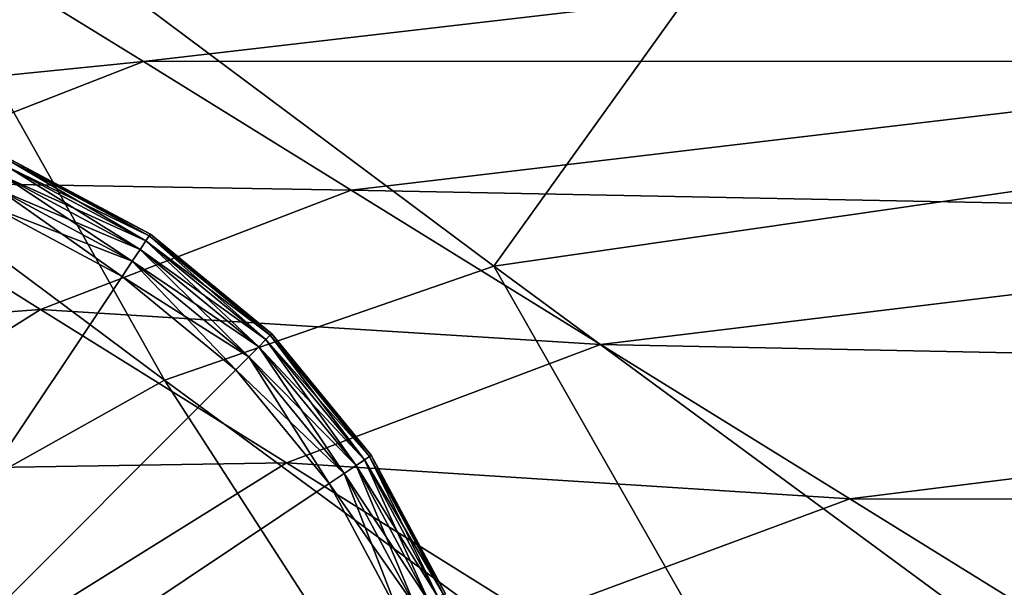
# Model space of a CAD drawing. Header units: millimetres. Extents: x 2387 to 13955, y -4964 to 364.
# Tile 759 of 1056: x 2526 to 2570, y 209 to 234. Entities that reach past the tile are written whole.
import ezdxf

# ---------------------------------------------------------------- set-up
doc = ezdxf.new("R2010")
doc.units = ezdxf.units.MM
doc.header["$MEASUREMENT"] = 0
doc.layers.add('Predefinito', color=7, linetype='Continuous', true_color=0x000000)

# ---------------------------------------------------------------- blocks, each defined once
blk = doc.blocks.new('Blocco 09')
at = {"layer": 'Predefinito'}
for points in [[(-714.971, 3.195, 715.953), (-842.258, -13.127, 715.925), (-815.183, -37.295, 600.68)], [(-842.258, -13.127, 715.925), (-895.49, -21.485, 715.863), (-864.736, -44.424, 600.433)], [(-864.736, -44.424, 600.433), (-815.183, -37.295, 600.68), (-842.258, -13.127, 715.925)], [(-895.49, -21.485, 715.863), (-910.268, -26.772, 715.803), (-879.656, -49.577, 600.196)], [(-879.656, -49.577, 600.196), (-864.736, -44.424, 600.433), (-895.49, -21.485, 715.863)], [(-891.628, -56.28, 600.117), (-879.656, -49.577, 600.196), (-910.268, -26.772, 715.803)], [(-830.13, -29.286, 12.172), (-880.615, -35.15, 12.172), (-886.266, -31.654, 12.172)], [(-880.615, -35.15, 12.172), (-830.13, -29.286, 12.172), (-821.755, -35.126, 12.172)], [(-900.131, -37.115, 12.172), (-886.266, -31.654, 12.172), (-880.615, -35.15, 12.172)], [(-880.615, -35.15, 12.172), (-894.56, -40.59, 12.172), (-900.131, -37.115, 12.172)], [(-894.56, -40.59, 12.172), (-880.615, -35.15, 12.172), (-871.196, -40.975, 12.172)], [(-821.755, -35.126, 12.172), (-871.196, -40.975, 12.172), (-880.615, -35.15, 12.172)], [(-871.196, -40.975, 12.172), (-821.755, -35.126, 12.172), (-811.705, -42.133, 12.172)], [(-815.183, -37.295, 600.68), (-864.736, -44.424, 600.433), (-833.876, -67.113, 484.186)], [(-906.144, -47.925, 12.172), (-894.56, -40.59, 12.172), (-885.275, -46.383, 12.172)], [(-871.196, -40.975, 12.172), (-885.275, -46.383, 12.172), (-894.56, -40.59, 12.172)], [(-885.275, -46.383, 12.172), (-871.196, -40.975, 12.172), (-859.893, -47.966, 12.172)], [(-811.705, -42.133, 12.172), (-859.893, -47.966, 12.172), (-871.196, -40.975, 12.172)], [(-859.893, -47.966, 12.172), (-811.705, -42.133, 12.172), (-801.655, -49.14, 12.172)], [(-864.736, -44.424, 600.433), (-879.656, -49.577, 600.196), (-848.889, -72.176, 483.83)], [(-848.889, -72.176, 483.83), (-833.876, -67.113, 484.186), (-864.736, -44.424, 600.433)], [(-885.275, -46.383, 12.172), (-896.915, -53.695, 12.172), (-906.144, -47.925, 12.172)], [(-896.915, -53.695, 12.172), (-885.275, -46.383, 12.172), (-874.132, -53.333, 12.172)], [(-859.893, -47.966, 12.172), (-874.132, -53.333, 12.172), (-885.275, -46.383, 12.172)], [(-874.132, -53.333, 12.172), (-859.893, -47.966, 12.172), (-848.591, -54.957, 12.172)], [(-801.655, -49.14, 12.172), (-848.591, -54.957, 12.172), (-859.893, -47.966, 12.172)], [(-848.591, -54.957, 12.172), (-801.655, -49.14, 12.172), (-793.28, -54.98, 12.172)], [(-879.656, -49.577, 600.196), (-891.628, -56.28, 600.117), (-860.892, -78.61, 483.712)], [(-860.892, -78.61, 483.712), (-848.889, -72.176, 483.83), (-879.656, -49.577, 600.196)], [(-874.132, -53.333, 12.172), (-885.839, -60.619, 12.172), (-896.915, -53.695, 12.172)], [(-885.839, -60.619, 12.172), (-874.132, -53.333, 12.172), (-862.99, -60.284, 12.172)], [(-848.591, -54.957, 12.172), (-862.99, -60.284, 12.172), (-874.132, -53.333, 12.172)], [(-904.767, -59.925, 12.215), (-896.915, -53.695, 12.172), (-885.839, -60.619, 12.172)], [(-862.99, -60.284, 12.172), (-848.591, -54.957, 12.172), (-839.172, -60.783, 12.172)], [(-793.28, -54.98, 12.172), (-839.172, -60.783, 12.172), (-848.591, -54.957, 12.172)], [(-891.628, -56.28, 600.117), (-899.566, -61.884, 600.109), (-868.83, -83.945, 483.704)], [(-868.83, -83.945, 483.704), (-860.892, -78.61, 483.712), (-891.628, -56.28, 600.117)]]:
    blk.add_3dface(points, dxfattribs=at)

msp = doc.modelspace()

# ---------------------------------------------------------------- linework, layer by layer
at = {"layer": 'Predefinito'}
for points in [[(2525.349, 227.539, 0.72), (2525.454, 227.794, 1.28), (2531.715, 224.448, 1.28)], [(2525.454, 227.794, 10.72), (2525.349, 227.539, 11.28), (2531.562, 224.218, 11.28)], [(2525.454, 227.794, 1.28), (2525.49, 227.879, 2), (2531.767, 224.524, 2)], [(2525.49, 227.879, 10), (2525.454, 227.794, 10.72), (2531.715, 224.448, 10.72)], [(2531.767, 224.524, 2), (2531.715, 224.448, 1.28), (2525.454, 227.794, 1.28)], [(2531.562, 224.218, 11.28), (2531.715, 224.448, 10.72), (2525.454, 227.794, 10.72)], [(2531.767, 224.524, 2), (2525.49, 227.879, 2), (2525.49, 227.879, 6)], [(2525.49, 227.879, 6), (2531.767, 224.524, 6), (2531.767, 224.524, 2)], [(2531.767, 224.524, 6), (2525.49, 227.879, 6), (2525.49, 227.879, 10)], [(2525.49, 227.879, 10), (2531.767, 224.524, 10), (2531.767, 224.524, 6)], [(2531.715, 224.448, 10.72), (2531.767, 224.524, 10), (2525.49, 227.879, 10)], [(2525.172, 227.113, 0.32), (2525.349, 227.539, 0.72), (2531.562, 224.218, 0.72)], [(2525.349, 227.539, 11.28), (2525.172, 227.113, 11.68), (2531.306, 223.835, 11.68)], [(2531.715, 224.448, 1.28), (2531.562, 224.218, 0.72), (2525.349, 227.539, 0.72)], [(2531.306, 223.835, 11.68), (2531.562, 224.218, 11.28), (2525.349, 227.539, 11.28)], [(2524.926, 226.518, 0.08), (2525.172, 227.113, 0.32), (2531.306, 223.835, 0.32)], [(2525.172, 227.113, 11.68), (2524.926, 226.518, 11.92), (2530.948, 223.299, 11.92)], [(2531.562, 224.218, 0.72), (2531.306, 223.835, 0.32), (2525.172, 227.113, 0.32)], [(2530.948, 223.299, 11.92), (2531.306, 223.835, 11.68), (2525.172, 227.113, 11.68)], [(2524.608, 225.752), (2524.926, 226.518, 0.08), (2530.948, 223.299, 0.08)], [(2524.926, 226.518, 11.92), (2524.608, 225.752, 12), (2530.487, 222.609, 12)], [(2531.306, 223.835, 0.32), (2530.948, 223.299, 0.08), (2524.926, 226.518, 0.08)], [(2530.487, 222.609, 12), (2530.948, 223.299, 11.92), (2524.926, 226.518, 11.92)], [(2524.608, 225.752), (2530.487, 222.609), (2511.596, 194.336)], [(2530.487, 222.609, 12), (2524.608, 225.752, 12), (2511.596, 194.336, 12)], [(2530.948, 223.299, 0.08), (2530.487, 222.609), (2524.608, 225.752)], [(2531.715, 224.448, 1.28), (2531.767, 224.524, 2), (2537.268, 220.009, 2)], [(2531.767, 224.524, 10), (2531.715, 224.448, 10.72), (2537.203, 219.944, 10.72)], [(2537.268, 220.009, 2), (2531.767, 224.524, 2), (2531.767, 224.524, 6)], [(2531.767, 224.524, 6), (2537.268, 220.009, 6), (2537.268, 220.009, 2)], [(2537.268, 220.009, 6), (2531.767, 224.524, 6), (2531.767, 224.524, 10)], [(2531.767, 224.524, 10), (2537.268, 220.009, 10), (2537.268, 220.009, 6)], [(2537.203, 219.944, 10.72), (2537.268, 220.009, 10), (2531.767, 224.524, 10)], [(2531.306, 223.835, 0.32), (2531.562, 224.218, 0.72), (2537.008, 219.749, 0.72)], [(2531.562, 224.218, 11.28), (2531.306, 223.835, 11.68), (2536.682, 219.423, 11.68)], [(2531.562, 224.218, 0.72), (2531.715, 224.448, 1.28), (2537.203, 219.944, 1.28)], [(2531.715, 224.448, 10.72), (2531.562, 224.218, 11.28), (2537.008, 219.749, 11.28)], [(2537.203, 219.944, 1.28), (2537.008, 219.749, 0.72), (2531.562, 224.218, 0.72)], [(2536.682, 219.423, 11.68), (2537.008, 219.749, 11.28), (2531.562, 224.218, 11.28)], [(2537.268, 220.009, 2), (2537.203, 219.944, 1.28), (2531.715, 224.448, 1.28)], [(2537.008, 219.749, 11.28), (2537.203, 219.944, 10.72), (2531.715, 224.448, 10.72)], [(2530.948, 223.299, 0.08), (2531.306, 223.835, 0.32), (2536.682, 219.423, 0.32)], [(2531.306, 223.835, 11.68), (2530.948, 223.299, 11.92), (2536.226, 218.967, 11.92)], [(2537.008, 219.749, 0.72), (2536.682, 219.423, 0.32), (2531.306, 223.835, 0.32)], [(2536.226, 218.967, 11.92), (2536.682, 219.423, 11.68), (2531.306, 223.835, 11.68)], [(2530.487, 222.609), (2530.948, 223.299, 0.08), (2536.226, 218.967, 0.08)], [(2530.948, 223.299, 11.92), (2530.487, 222.609, 12), (2535.64, 218.381, 12)], [(2536.682, 219.423, 0.32), (2536.226, 218.967, 0.08), (2530.948, 223.299, 0.08)], [(2535.64, 218.381, 12), (2536.226, 218.967, 11.92), (2530.948, 223.299, 11.92)], [(2530.487, 222.609), (2535.64, 218.381), (2511.596, 194.336)], [(2535.64, 218.381, 12), (2530.487, 222.609, 12), (2511.596, 194.336, 12)], [(2536.226, 218.967, 0.08), (2535.64, 218.381), (2530.487, 222.609)], [(2536.682, 219.423, 0.32), (2537.008, 219.749, 0.72), (2541.477, 214.303, 0.72)], [(2537.008, 219.749, 11.28), (2536.682, 219.423, 11.68), (2541.094, 214.047, 11.68)], [(2537.008, 219.749, 0.72), (2537.203, 219.944, 1.28), (2541.707, 214.456, 1.28)], [(2537.203, 219.944, 10.72), (2537.008, 219.749, 11.28), (2541.477, 214.303, 11.28)], [(2541.707, 214.456, 1.28), (2541.477, 214.303, 0.72), (2537.008, 219.749, 0.72)], [(2541.094, 214.047, 11.68), (2541.477, 214.303, 11.28), (2537.008, 219.749, 11.28)], [(2537.203, 219.944, 1.28), (2537.268, 220.009, 2), (2541.784, 214.507, 2)], [(2537.268, 220.009, 10), (2537.203, 219.944, 10.72), (2541.707, 214.456, 10.72)], [(2541.784, 214.507, 2), (2541.707, 214.456, 1.28), (2537.203, 219.944, 1.28)], [(2541.477, 214.303, 11.28), (2541.707, 214.456, 10.72), (2537.203, 219.944, 10.72)], [(2541.784, 214.507, 2), (2537.268, 220.009, 2), (2537.268, 220.009, 6)], [(2537.268, 220.009, 6), (2541.784, 214.507, 6), (2541.784, 214.507, 2)], [(2541.784, 214.507, 6), (2537.268, 220.009, 6), (2537.268, 220.009, 10)], [(2537.268, 220.009, 10), (2541.784, 214.507, 10), (2541.784, 214.507, 6)], [(2541.707, 214.456, 10.72), (2541.784, 214.507, 10), (2537.268, 220.009, 10)], [(2536.226, 218.967, 0.08), (2536.682, 219.423, 0.32), (2541.094, 214.047, 0.32)], [(2536.682, 219.423, 11.68), (2536.226, 218.967, 11.92), (2540.558, 213.688, 11.92)], [(2541.477, 214.303, 0.72), (2541.094, 214.047, 0.32), (2536.682, 219.423, 0.32)], [(2540.558, 213.688, 11.92), (2541.094, 214.047, 11.68), (2536.682, 219.423, 11.68)], [(2535.64, 218.381), (2536.226, 218.967, 0.08), (2540.558, 213.688, 0.08)], [(2536.226, 218.967, 11.92), (2535.64, 218.381, 12), (2539.869, 213.228, 12)], [(2541.094, 214.047, 0.32), (2540.558, 213.688, 0.08), (2536.226, 218.967, 0.08)], [(2539.869, 213.228, 12), (2540.558, 213.688, 11.92), (2536.226, 218.967, 11.92)], [(2535.64, 218.381), (2539.869, 213.228), (2511.596, 194.336)], [(2539.869, 213.228, 12), (2535.64, 218.381, 12), (2511.596, 194.336, 12)], [(2540.558, 213.688, 0.08), (2539.869, 213.228), (2535.64, 218.381)], [(2541.094, 214.047, 0.32), (2541.477, 214.303, 0.72), (2544.798, 208.089, 0.72)], [(2541.477, 214.303, 11.28), (2541.094, 214.047, 11.68), (2544.373, 207.913, 11.68)], [(2541.477, 214.303, 0.72), (2541.707, 214.456, 1.28), (2545.054, 208.195, 1.28)], [(2541.707, 214.456, 10.72), (2541.477, 214.303, 11.28), (2544.798, 208.089, 11.28)], [(2545.054, 208.195, 1.28), (2544.798, 208.089, 0.72), (2541.477, 214.303, 0.72)], [(2544.373, 207.913, 11.68), (2544.798, 208.089, 11.28), (2541.477, 214.303, 11.28)], [(2541.707, 214.456, 1.28), (2541.784, 214.507, 2), (2545.139, 208.23, 2)], [(2541.784, 214.507, 10), (2541.707, 214.456, 10.72), (2545.054, 208.195, 10.72)], [(2545.139, 208.23, 2), (2545.054, 208.195, 1.28), (2541.707, 214.456, 1.28)], [(2544.798, 208.089, 11.28), (2545.054, 208.195, 10.72), (2541.707, 214.456, 10.72)], [(2545.139, 208.23, 2), (2541.784, 214.507, 2), (2541.784, 214.507, 6)], [(2541.784, 214.507, 6), (2545.139, 208.23, 6), (2545.139, 208.23, 2)], [(2545.139, 208.23, 6), (2541.784, 214.507, 6), (2541.784, 214.507, 10)], [(2541.784, 214.507, 10), (2545.139, 208.23, 10), (2545.139, 208.23, 6)], [(2545.054, 208.195, 10.72), (2545.139, 208.23, 10), (2541.784, 214.507, 10)], [(2540.558, 213.688, 0.08), (2541.094, 214.047, 0.32), (2544.373, 207.913, 0.32)], [(2541.094, 214.047, 11.68), (2540.558, 213.688, 11.92), (2543.777, 207.666, 11.92)], [(2544.798, 208.089, 0.72), (2544.373, 207.913, 0.32), (2541.094, 214.047, 0.32)], [(2543.777, 207.666, 11.92), (2544.373, 207.913, 11.68), (2541.094, 214.047, 11.68)], [(2539.869, 213.228), (2540.558, 213.688, 0.08), (2543.777, 207.666, 0.08)], [(2540.558, 213.688, 11.92), (2539.869, 213.228, 12), (2543.011, 207.349, 12)], [(2544.373, 207.913, 0.32), (2543.777, 207.666, 0.08), (2540.558, 213.688, 0.08)], [(2543.011, 207.349, 12), (2543.777, 207.666, 11.92), (2540.558, 213.688, 11.92)], [(2539.869, 213.228), (2543.011, 207.349), (2511.596, 194.336)], [(2543.011, 207.349, 12), (2539.869, 213.228, 12), (2511.596, 194.336, 12)], [(2543.777, 207.666, 0.08), (2543.011, 207.349), (2539.869, 213.228)]]:
    msp.add_3dface(points, dxfattribs=at)

# ---------------------------------------------------------------- block references
msp.add_blockref('Blocco 09', (3412.066, 267.493), dxfattribs=at)

doc.saveas('drawing.dxf')
